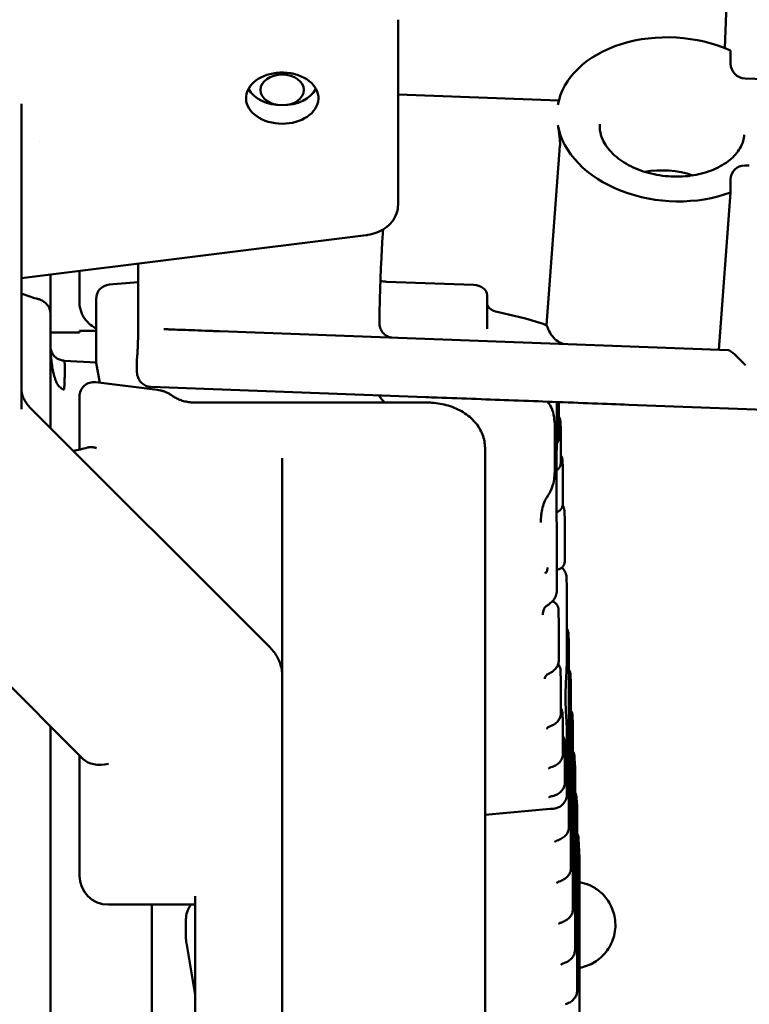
# Model space of a CAD drawing. Header units: millimetres. Extents: x 0 to 14369, y -869 to 2970.
# Tile 408 of 656: x 1727 to 1752, y 2585 to 2619. Entities that reach past the tile are written whole.
import ezdxf

# ---------------------------------------------------------------- set-up
doc = ezdxf.new("R2010")
doc.units = ezdxf.units.MM
doc.header["$LTSCALE"] = 10
doc.layers.add('Sichtbar (ISO)', color=7, linetype='Continuous', lineweight=50)

msp = doc.modelspace()

# ---------------------------------------------------------------- linework, layer by layer
at = {"layer": 'Sichtbar (ISO)'}
for p, q in [((1751.563, 2617.777), (1751.68, 2620.939)), ((1740.284, 2618.757), (1740.284, 2615.929)), ((1751.762, 2617.694), (1751.762, 2617.244)), ((1752.261, 2616.726), (1753.26, 2616.689)), ((1745.833, 2615.964), (1740.284, 2616.17)), ((1740.284, 2615.929), (1740.284, 2612.373)), ((1727.284, 2609.984), (1727.284, 2615.858)), ((1727.895, 2614.557), (1727.895, 2614.557)), ((1745.412, 2608.217), (1745.871, 2614.402)), ((1752.407, 2613.723), (1752.252, 2613.726)), ((1751.762, 2612.795), (1751.762, 2613.244)), ((1751.359, 2607.364), (1751.762, 2612.795)), ((1739.185, 2611.32), (1727.284, 2609.836)), ((1731.31, 2610.338), (1731.31, 2607.967)), ((1727.284, 2609.984), (1727.284, 2609.631)), ((1728.284, 2609.373), (1728.284, 2609.961)), ((1729.284, 2609.014), (1729.284, 2610.086)), ((1727.284, 2605.313), (1727.284, 2609.631)), ((1731.31, 2609.702), (1730.316, 2609.615)), ((1739.888, 2609.713), (1742.884, 2609.602)), ((1743.358, 2609.249), (1743.358, 2608.15)), ((1729.284, 2609.01), (1729.284, 2609.014)), ((1729.86, 2609.117), (1729.86, 2606.996)), ((1728.284, 2608.602), (1728.284, 2608.752)), ((1728.284, 2604.665), (1728.284, 2608.602)), ((1729.284, 2607.964), (1728.284, 2607.964)), ((1729.86, 2608.014), (1729.284, 2608.014)), ((1729.284, 2608.014), (1729.284, 2607.964)), ((1732.272, 2608.073), (1732.195, 2608.075)), ((1751.692, 2607.352), (1734.114, 2608.006)), ((1731.28, 2607.142), (1731.269, 2607)), ((1728.759, 2606.989), (1729.864, 2606.931)), ((1728.918, 2606.981), (1728.918, 2606.981)), ((1729.985, 2606.228), (1729.867, 2606.91)), ((1731.268, 2606.729), (1731.268, 2606.971)), ((1729.846, 2606.245), (1731.975, 2605.98)), ((1731.757, 2606.083), (1741.244, 2605.731)), ((1729.284, 2604.688), (1729.284, 2605.749)), ((1733.284, 2605.543), (1741.284, 2605.543)), ((1745.763, 2605.562), (1745.763, 2604.093)), ((1745.832, 2604.337), (1745.832, 2605.56)), ((1772.537, 2604.568), (1748.237, 2605.469)), ((1727.597, 2605.353), (1735.863, 2597.087)), ((1729.418, 2593.234), (1718.163, 2604.49)), ((1729.284, 2604.688), (1729.284, 2603.92)), ((1745.693, 2604.605), (1745.693, 2603.323)), ((1745.902, 2604.65), (1745.902, 2604.65)), ((1745.902, 2603.482), (1745.902, 2604.627)), ((1743.284, 2603.982), (1743.284, 2603.275)), ((1736.284, 2602.961), (1736.284, 2603.628)), ((1745.749, 2602.267), (1745.749, 2603.4)), ((1743.284, 2603.275), (1743.284, 2602.655)), ((1745.972, 2603.224), (1745.972, 2603.224)), ((1745.972, 2602.07), (1745.972, 2603.207)), ((1736.284, 2602.961), (1736.284, 2601.9)), ((1743.284, 2602.655), (1743.284, 2600.412)), ((1736.284, 2597.043), (1736.284, 2601.9)), ((1746.042, 2600.101), (1746.042, 2601.363)), ((1745.763, 2599.05), (1745.763, 2601.009)), ((1743.284, 2588.516), (1743.284, 2600.412)), ((1745.29, 2599.615), (1745.29, 2599.615)), ((1746.097, 2599.501), (1746.097, 2599.501)), ((1746.112, 2598.939), (1746.112, 2596.845)), ((1745.832, 2596.651), (1745.832, 2597.938)), ((1746.167, 2597.555), (1746.181, 2597.272)), ((1746.181, 2597.272), (1746.181, 2597.272)), ((1746.181, 2597.253), (1746.181, 2590.889)), ((1736.284, 2596.121), (1736.284, 2597.043)), ((1736.284, 2596.121), (1736.284, 2595.414)), ((1745.902, 2594.822), (1745.902, 2595.966)), ((1746.237, 2596.142), (1746.251, 2595.859)), ((1746.251, 2595.859), (1746.251, 2595.859)), ((1746.251, 2595.839), (1746.251, 2589.475)), ((1736.284, 2580.565), (1736.284, 2595.414)), ((1745.971, 2594.586), (1745.971, 2594.586)), ((1745.972, 2593.415), (1745.972, 2594.552)), ((1746.307, 2594.728), (1746.32, 2594.446)), ((1728.284, 2562.771), (1728.284, 2594.368)), ((1746.32, 2594.446), (1746.32, 2594.446)), ((1746.321, 2594.426), (1746.321, 2588.062)), ((1746.112, 2594.123), (1746.112, 2592.03)), ((1746.042, 2592.432), (1746.042, 2593.694)), ((1729.284, 2593.368), (1729.284, 2589.215)), ((1746.376, 2593.315), (1746.39, 2593.032)), ((1746.39, 2593.032), (1746.39, 2593.032)), ((1746.391, 2593.013), (1746.391, 2586.649)), ((1746.446, 2591.902), (1746.46, 2591.619)), ((1745.533, 2591.516), (1743.284, 2591.32)), ((1746.46, 2591.619), (1746.46, 2591.619)), ((1746.461, 2591.599), (1746.461, 2585.235)), ((1746.516, 2590.488), (1746.549, 2589.828)), ((1746.549, 2589.803), (1746.549, 2583.439)), ((1733.284, 2588.508), (1733.284, 2580.211)), ((1743.284, 2588.516), (1743.284, 2587.784)), ((1730.284, 2588.215), (1733.284, 2588.215)), ((1731.784, 2588.215), (1731.784, 2562.588)), ((1732.963, 2587.021), (1732.963, 2587.728)), ((1743.284, 2587.784), (1743.284, 2583.063)), ((1732.975, 2586.892), (1733.284, 2585.108))]:
    msp.add_line(p, q, dxfattribs=at)
for centre, radius, start, end in [((1730.36, 2609.117), 0.5, 94.9621, 180), ((1727.784, 2608.519), 0.5, 66.1715, 66.2337), ((1727.784, 2608.519), 0.5, 359.798, 0), ((1730.36, 2606.996), 0.5, 180, 189.8508), ((1729.784, 2605.749), 0.5, 82.8929, 180), ((1746.049, 2589.803), 0.5, 0, 2.8273), ((1730.284, 2589.215), 1, 180, 270)]:
    msp.add_arc(centre, radius, start, end, dxfattribs=at)
for centre, major_axis, ratio, start_param, end_param in [((1749.764, 2615.318), (-3.989, 0.296), 0.706137, 4.241101, 6.210168), ((1736.284, 2616.05), (1.25, 0), 0.707107, 1.337114, 7.499167), ((1752.261, 2617.226), (-0.35, 0.37), 0.963607, 0.794653, 2.365449), ((1736.284, 2616.048), (1.25, 0.001), 0.708656, 1.215314, 1.336447), ((1736.284, 2616.687), (-1.25, 0), 0.707107, 0.368268, 2.773325), ((1749.764, 2615.318), (-3.989, 0.296), 0.706137, 0.177638, 2.146706), ((1728.284, 2614.858), (-1, 0), 0.707107, 6.283172, 6.283185), ((1749.503, 2611.788), (-2.493, 0.185), 0.706137, 4.371478, 5.0533), ((1752.261, 2613.226), (0.35, -0.37), 0.963607, 2.383971, 3.936246), ((1739.914, 2610.066), (0.5, 0), 0.707107, 4.212628, 4.660007), ((1742.858, 2609.249), (0.5, 0), 0.707107, 0, 1.518414), ((1730.284, 2609.014), (-1, 0), 0.999998, 0.003616, 0.085307), ((1730.284, 2609.014), (-1, 0), 0.999998, 0.165363, 0.255161), ((1743.842, 2609.013), (-0.5, 0), 0.707107, 0.254495, 1.294237), ((1730.284, 2609.014), (-1, 0), 0.999998, 0.337069, 0.413851), ((1730.284, 2609.014), (-1, 0), 0.999998, 0.481935, 0.557615), ((1741.852, 2603.174), (-9.057, 1.033), 0.62801, 4.39984, 4.578312), ((1730.284, 2609.014), (-1, 0), 0.999998, 0.622767, 0.694447), ((1752.161, 2606.834), (-0.478, 0.515), 0.113444, 4.600114, 6.170207), ((1745.602, 2604.627), (0.3, 0), 0.707107, 0, 0.000038), ((1745.178, 2602.454), (0.238, -0.182), 0.324378, 0.000106, 0.00019), ((1745.463, 2599.05), (0.3, 0), 0.707107, 6.283105, 6.283185), ((1745.532, 2596.651), (0.3, 0), 0.707107, 6.283131, 6.283185), ((1745.509, 2595.962), (-0.393, -0.019), 0.612855, 3.136945, 3.136988), ((1745.602, 2595.966), (0.3, 0), 0.707107, 0, 0.000034), ((1730.284, 2593.783), (-0.966, -0.4), 0.646898, 0.261808, 1.30902), ((1745.683, 2590.713), (0.096, -0.284), 0.305288, 0.000005, 0.000041), ((1745.753, 2589.3), (0.096, -0.284), 0.305288, 6.283184, 6.283221), ((1745.823, 2587.886), (0.096, -0.284), 0.305288, 0.000001, 0.000037), ((1745.892, 2586.473), (0.096, -0.284), 0.305288, 0, 0.000036), ((1745.962, 2585.06), (0.096, -0.284), 0.305288, 0.000001, 0.000037)]:
    msp.add_ellipse(centre, major_axis=major_axis, ratio=ratio, start_param=start_param, end_param=end_param, dxfattribs=at)
msp.add_ellipse((1736.284, 2616.333), major_axis=(0.75, 0), ratio=0.707107, dxfattribs=at)
for points, knots in [([(1745.801, 2615.112), (1745.809, 2615.067), (1745.819, 2615.01), (1745.838, 2614.885), (1745.847, 2614.818), (1745.862, 2614.692), (1745.868, 2614.625), (1745.874, 2614.502), (1745.874, 2614.446), (1745.871, 2614.402)], [-0.07598849, -0.07598849, -0.07598849, -0.07598849, -0.05685615, -0.05685615, -0.03772381, -0.03772381, -0.01886191, -0.01886191, 0, 0, 0, 0]), ([(1747.245, 2615.15), (1747.231, 2614.959), (1747.271, 2614.761), (1747.46, 2614.394), (1747.588, 2614.228), (1747.915, 2613.935), (1748.105, 2613.807), (1748.534, 2613.592), (1748.772, 2613.505), (1749.275, 2613.383), (1749.54, 2613.349), (1750.066, 2613.336), (1750.329, 2613.357), (1750.822, 2613.454), (1751.053, 2613.528), (1751.461, 2613.717), (1751.638, 2613.832), (1751.928, 2614.087), (1752.038, 2614.228), (1752.182, 2614.506), (1752.221, 2614.642), (1752.231, 2614.78)], [3.089282, 3.089282, 3.089282, 3.089282, 3.497808, 3.497808, 3.830441, 3.830441, 4.132719, 4.132719, 4.430919, 4.430919, 4.729885, 4.729885, 5.029203, 5.029203, 5.327699, 5.327699, 5.626553, 5.626553, 5.936099, 5.936099, 6.230875, 6.230875, 6.230875, 6.230875]), ([(1740.284, 2612.373), (1740.284, 2612.268), (1740.265, 2612.164), (1740.194, 2611.964), (1740.14, 2611.87), (1740.006, 2611.7), (1739.924, 2611.625), (1739.747, 2611.501), (1739.651, 2611.451), (1739.451, 2611.373), (1739.347, 2611.345), (1739.223, 2611.325), (1739.204, 2611.323), (1739.185, 2611.32)], [4.712389, 4.712389, 4.712389, 4.712389, 4.960005, 4.960005, 5.221796, 5.221796, 5.501048, 5.501048, 5.780301, 5.780301, 6.059554, 6.059554, 6.108652, 6.108652, 6.108652, 6.108652]), ([(1739.639, 2608.283), (1739.641, 2608.471), (1739.644, 2608.68), (1739.654, 2609.125), (1739.661, 2609.36), (1739.677, 2609.835), (1739.687, 2610.076), (1739.708, 2610.543), (1739.719, 2610.768), (1739.742, 2611.175), (1739.754, 2611.357), (1739.766, 2611.517)], [0.912915, 0.912915, 0.912915, 0.912915, 1.201571, 1.201571, 1.490227, 1.490227, 1.778883, 1.778883, 2.067539, 2.067539, 2.340502, 2.340502, 2.340502, 2.340502]), ([(1727.807, 2609.133), (1727.847, 2609.123), (1727.885, 2609.111), (1727.947, 2609.086), (1727.971, 2609.075), (1728.035, 2609.041), (1728.076, 2609.012), (1728.14, 2608.954), (1728.167, 2608.925), (1728.224, 2608.847), (1728.251, 2608.794), (1728.279, 2608.694), (1728.284, 2608.648), (1728.284, 2608.602)], [0, 0, 0, 0, 0.01474247, 0.01474247, 0.02388453, 0.02388453, 0.03847006, 0.03847006, 0.05014968, 0.05014968, 0.06745239, 0.06745239, 0.08127862, 0.08127862, 0.08127862, 0.08127862]), ([(1728.284, 2608.752), (1728.284, 2608.891), (1728.284, 2609.09), (1728.284, 2609.346), (1728.284, 2609.355), (1728.284, 2609.364), (1728.284, 2609.374)], [0, 0, 0, 0, 0.2651275, 0.2651275, 0.2651275, 0.2744949, 0.2744949, 0.2744949, 0.2744949]), ([(1729.86, 2608.109), (1729.833, 2608.121), (1729.808, 2608.134), (1729.699, 2608.197), (1729.623, 2608.258), (1729.544, 2608.342), (1729.53, 2608.358), (1729.516, 2608.374)], [0.02080381, 0.02080381, 0.02080381, 0.02080381, 0.02966247, 0.02966247, 0.05965219, 0.05965219, 0.06643037, 0.06643037, 0.06643037, 0.06643037]), ([(1739.639, 2608.283), (1739.639, 2608.23), (1739.647, 2608.175), (1739.68, 2608.073), (1739.705, 2608.025), (1739.768, 2607.94), (1739.807, 2607.902), (1739.894, 2607.84), (1739.943, 2607.816), (1740.018, 2607.794), (1740.042, 2607.788), (1740.066, 2607.785)], [0, 0, 0, 0, 0.01614734, 0.01614734, 0.03207144, 0.03207144, 0.04800345, 0.04800345, 0.06393426, 0.06393426, 0.07139839, 0.07139839, 0.07139839, 0.07139839]), ([(1743.358, 2608.15), (1743.358, 2608.14), (1743.358, 2608.131), (1743.359, 2608.115), (1743.36, 2608.108), (1743.361, 2608.095), (1743.362, 2608.089), (1743.363, 2608.085)], [0, 0, 0, 0, 0.00365001, 0.00365001, 0.00696005, 0.00696005, 0.01112489, 0.01112489, 0.01112489, 0.01112489]), ([(1745.254, 2608.269), (1745.28, 2608.26), (1745.307, 2608.252), (1745.333, 2608.243), (1745.36, 2608.234), (1745.386, 2608.226), (1745.412, 2608.217)], [0, 0, 0, 0, 0.5, 0.5, 0.5, 1, 1, 1, 1]), ([(1745.412, 2608.217), (1745.445, 2608.117), (1745.487, 2608.025), (1745.583, 2607.862), (1745.638, 2607.792), (1745.759, 2607.676), (1745.825, 2607.632), (1745.93, 2607.584), (1745.968, 2607.572), (1746.006, 2607.564)], [-0.1649768, -0.1649768, -0.1649768, -0.1649768, -0.1240701, -0.1240701, -0.0824894, -0.0824894, -0.0407684, -0.0407684, -0.01785, -0.01785, -0.01785, -0.01785]), ([(1731.28, 2607.142), (1731.283, 2607.182), (1731.286, 2607.23), (1731.292, 2607.333), (1731.294, 2607.39), (1731.3, 2607.508), (1731.302, 2607.571), (1731.306, 2607.692), (1731.308, 2607.752), (1731.31, 2607.867), (1731.31, 2607.922), (1731.31, 2607.967)], [0, 0, 0, 0, 0.01756184, 0.01756184, 0.03531507, 0.03531507, 0.05360708, 0.05360708, 0.07202102, 0.07202102, 0.09188959, 0.09188959, 0.09188959, 0.09188959]), ([(1732.272, 2608.073), (1732.277, 2608.073), (1732.279, 2608.073), (1732.288, 2608.073), (1732.295, 2608.073), (1732.334, 2608.071), (1732.387, 2608.069), (1732.537, 2608.064), (1732.639, 2608.06), (1732.876, 2608.052), (1733.012, 2608.047), (1733.302, 2608.036), (1733.459, 2608.03), (1733.782, 2608.018), (1733.952, 2608.012), (1734.114, 2608.006)], [0, 0, 0, 0, 0.0076331, 0.0076331, 0.0227907, 0.0227907, 0.0687502, 0.0687502, 0.1175772, 0.1175772, 0.1654476, 0.1654476, 0.2132816, 0.2132816, 0.2629835, 0.2629835, 0.2629835, 0.2629835]), ([(1728.758, 2605.99), (1728.741, 2605.996), (1728.724, 2606.003), (1728.708, 2606.01), (1728.693, 2606.018), (1728.678, 2606.025), (1728.663, 2606.034), (1728.638, 2606.049), (1728.613, 2606.068), (1728.592, 2606.088), (1728.572, 2606.108), (1728.555, 2606.13), (1728.539, 2606.153), (1728.522, 2606.178), (1728.508, 2606.204), (1728.495, 2606.23), (1728.468, 2606.287), (1728.447, 2606.347), (1728.43, 2606.408), (1728.411, 2606.474), (1728.395, 2606.541), (1728.381, 2606.608), (1728.365, 2606.679), (1728.352, 2606.751), (1728.34, 2606.823), (1728.328, 2606.897), (1728.318, 2606.972), (1728.31, 2607.047), (1728.301, 2607.121), (1728.295, 2607.196), (1728.291, 2607.271), (1728.289, 2607.307), (1728.287, 2607.344), (1728.286, 2607.381), (1728.285, 2607.417), (1728.284, 2607.452), (1728.284, 2607.488)], [0, 0, 0, 0, 0.0315354, 0.0315354, 0.0315354, 0.0611835, 0.0611835, 0.0611835, 0.1147613, 0.1147613, 0.1147613, 0.1660592, 0.1660592, 0.1660592, 0.2196377, 0.2196377, 0.2196377, 0.3337576, 0.3337576, 0.3337576, 0.4580213, 0.4580213, 0.4580213, 0.5915382, 0.5915382, 0.5915382, 0.729541, 0.729541, 0.729541, 0.8670366, 0.8670366, 0.8670366, 0.9342798, 0.9342798, 0.9342798, 1, 1, 1, 1]), ([(1728.758, 2606.989), (1728.741, 2606.99), (1728.724, 2606.992), (1728.708, 2606.994), (1728.693, 2606.997), (1728.678, 2607), (1728.663, 2607.003), (1728.637, 2607.009), (1728.613, 2607.017), (1728.592, 2607.026), (1728.571, 2607.034), (1728.554, 2607.043), (1728.538, 2607.052), (1728.521, 2607.061), (1728.507, 2607.07), (1728.494, 2607.079), (1728.466, 2607.097), (1728.446, 2607.115), (1728.428, 2607.134), (1728.41, 2607.154), (1728.395, 2607.174), (1728.381, 2607.195), (1728.366, 2607.218), (1728.353, 2607.242), (1728.341, 2607.266), (1728.329, 2607.291), (1728.319, 2607.316), (1728.311, 2607.341), (1728.302, 2607.366), (1728.296, 2607.391), (1728.291, 2607.416), (1728.289, 2607.428), (1728.287, 2607.441), (1728.286, 2607.453), (1728.285, 2607.465), (1728.284, 2607.476), (1728.284, 2607.488)], [0, 0, 0, 0, 0.031532, 0.031532, 0.031532, 0.061176, 0.061176, 0.061176, 0.114739, 0.114739, 0.114739, 0.166024, 0.166024, 0.166024, 0.219594, 0.219594, 0.219594, 0.33371, 0.33371, 0.33371, 0.457981, 0.457981, 0.457981, 0.591515, 0.591515, 0.591515, 0.729537, 0.729537, 0.729537, 0.867043, 0.867043, 0.867043, 0.934285, 0.934285, 0.934285, 1, 1, 1, 1]), ([(1728.758, 2605.99), (1728.761, 2606.023), (1728.762, 2606.055), (1728.763, 2606.087), (1728.764, 2606.098), (1728.764, 2606.11), (1728.765, 2606.121), (1728.765, 2606.142), (1728.766, 2606.162), (1728.767, 2606.182), (1728.768, 2606.205), (1728.769, 2606.227), (1728.77, 2606.249), (1728.771, 2606.292), (1728.772, 2606.333), (1728.773, 2606.373), (1728.774, 2606.414), (1728.776, 2606.453), (1728.777, 2606.49), (1728.777, 2606.508), (1728.777, 2606.525), (1728.777, 2606.541), (1728.776, 2606.561), (1728.776, 2606.581), (1728.776, 2606.6), (1728.775, 2606.634), (1728.776, 2606.667), (1728.776, 2606.698), (1728.776, 2606.729), (1728.775, 2606.758), (1728.776, 2606.785), (1728.776, 2606.798), (1728.776, 2606.81), (1728.776, 2606.822), (1728.777, 2606.834), (1728.777, 2606.846), (1728.777, 2606.857), (1728.776, 2606.878), (1728.774, 2606.897), (1728.773, 2606.914), (1728.772, 2606.93), (1728.771, 2606.944), (1728.77, 2606.955), (1728.769, 2606.961), (1728.768, 2606.966), (1728.767, 2606.97), (1728.766, 2606.974), (1728.765, 2606.978), (1728.764, 2606.98), (1728.764, 2606.982), (1728.764, 2606.983), (1728.763, 2606.984), (1728.762, 2606.987), (1728.761, 2606.989), (1728.758, 2606.989)], [0, 0, 0, 0, 0.0616177, 0.0616177, 0.0616177, 0.0833333, 0.0833333, 0.0833333, 0.1227704, 0.1227704, 0.1227704, 0.1666667, 0.1666667, 0.1666667, 0.25, 0.25, 0.25, 0.3333333, 0.3333333, 0.3333333, 0.3710413, 0.3710413, 0.3710413, 0.4166667, 0.4166667, 0.4166667, 0.5, 0.5, 0.5, 0.5833333, 0.5833333, 0.5833333, 0.6237452, 0.6237452, 0.6237452, 0.6666667, 0.6666667, 0.6666667, 0.75, 0.75, 0.75, 0.8333333, 0.8333333, 0.8333333, 0.8752884, 0.8752884, 0.8752884, 0.9166667, 0.9166667, 0.9166667, 0.9374169, 0.9374169, 0.9374169, 1, 1, 1, 1]), ([(1731.269, 2607), (1731.269, 2606.998), (1731.269, 2606.997), (1731.269, 2606.993), (1731.269, 2606.991), (1731.268, 2606.987), (1731.268, 2606.985), (1731.268, 2606.981), (1731.268, 2606.979), (1731.268, 2606.975), (1731.268, 2606.973), (1731.268, 2606.971)], [3.14159265, 3.14159265, 3.14159265, 3.14159265, 3.15206912, 3.15206912, 3.16254558, 3.16254558, 3.17302205, 3.17302205, 3.18349851, 3.18349851, 3.19397498, 3.19397498, 3.19397498, 3.19397498]), ([(1731.757, 2606.083), (1731.722, 2606.084), (1731.686, 2606.089), (1731.6, 2606.111), (1731.549, 2606.133), (1731.46, 2606.191), (1731.419, 2606.228), (1731.353, 2606.31), (1731.326, 2606.358), (1731.299, 2606.427), (1731.292, 2606.449), (1731.284, 2606.483), (1731.282, 2606.496), (1731.277, 2606.526), (1731.275, 2606.541), (1731.272, 2606.572), (1731.271, 2606.587), (1731.269, 2606.64), (1731.268, 2606.68), (1731.268, 2606.729)], [0, 0, 0, 0, 0.0106516, 0.0106516, 0.0267843, 0.0267843, 0.0427538, 0.0427538, 0.0586817, 0.0586817, 0.0657214, 0.0657214, 0.0703393, 0.0703393, 0.0769956, 0.0769956, 0.0852131, 0.0852131, 0.1048122, 0.1048122, 0.1048122, 0.1048122]), ([(1727.597, 2605.353), (1727.553, 2605.397), (1727.514, 2605.442), (1727.446, 2605.532), (1727.416, 2605.577), (1727.367, 2605.667), (1727.347, 2605.712), (1727.315, 2605.801), (1727.303, 2605.845), (1727.288, 2605.933), (1727.284, 2605.977), (1727.284, 2606.02)], [0.9553166, 0.9553166, 0.9553166, 0.9553166, 1.0784126, 1.0784126, 1.2015085, 1.2015085, 1.3246044, 1.3246044, 1.4477004, 1.4477004, 1.5707963, 1.5707963, 1.5707963, 1.5707963]), ([(1732.492, 2605.777), (1732.46, 2605.8), (1732.428, 2605.821), (1732.362, 2605.86), (1732.329, 2605.877), (1732.26, 2605.907), (1732.225, 2605.921), (1732.155, 2605.944), (1732.119, 2605.953), (1732.047, 2605.969), (1732.011, 2605.975), (1731.975, 2605.98)], [2.3245225, 2.3245225, 2.3245225, 2.3245225, 2.45303, 2.45303, 2.5815374, 2.5815374, 2.7100449, 2.7100449, 2.8385523, 2.8385523, 2.9670597, 2.9670597, 2.9670597, 2.9670597]), ([(1733.284, 2605.543), (1733.222, 2605.543), (1733.159, 2605.546), (1733.037, 2605.561), (1732.977, 2605.571), (1732.862, 2605.599), (1732.806, 2605.616), (1732.703, 2605.655), (1732.654, 2605.677), (1732.566, 2605.725), (1732.526, 2605.75), (1732.492, 2605.777)], [0, 0, 0, 0, 0.163414, 0.163414, 0.326828, 0.326828, 0.4902421, 0.4902421, 0.6536561, 0.6536561, 0.8170701, 0.8170701, 0.8170701, 0.8170701]), ([(1739.61, 2605.792), (1739.611, 2605.79), (1739.613, 2605.788), (1739.658, 2605.72), (1739.707, 2605.66), (1739.783, 2605.585), (1739.807, 2605.563), (1739.831, 2605.543)], [0.07012476, 0.07012476, 0.07012476, 0.07012476, 0.07109581, 0.07109581, 0.10452755, 0.10452755, 0.12057906, 0.12057906, 0.12057906, 0.12057906]), ([(1748.236, 2605.469), (1747.873, 2605.483), (1747.46, 2605.498), (1746.576, 2605.532), (1746.111, 2605.549), (1745.186, 2605.584), (1744.736, 2605.601), (1743.448, 2605.649), (1742.542, 2605.683), (1741.502, 2605.721), (1741.373, 2605.726), (1741.244, 2605.731)], [0, 0, 0, 0, 0.2118875, 0.2118875, 0.4039724, 0.4039724, 0.5635586, 0.5635586, 0.8382052, 0.8382052, 0.8769539, 0.8769539, 0.8769539, 0.8769539]), ([(1743.284, 2603.982), (1743.284, 2604.137), (1743.255, 2604.293), (1743.141, 2604.59), (1743.055, 2604.73), (1742.831, 2604.993), (1742.688, 2605.111), (1742.372, 2605.306), (1742.197, 2605.382), (1741.831, 2605.492), (1741.64, 2605.526), (1741.392, 2605.541), (1741.338, 2605.543), (1741.284, 2605.543)], [1.570796, 1.570796, 1.570796, 1.570796, 1.834675, 1.834675, 2.113186, 2.113186, 2.425992, 2.425992, 2.740151, 2.740151, 3.05431, 3.05431, 3.141593, 3.141593, 3.141593, 3.141593]), ([(1745.432, 2605.575), (1745.441, 2605.566), (1745.45, 2605.557), (1745.494, 2605.507), (1745.524, 2605.463), (1745.586, 2605.351), (1745.612, 2605.279), (1745.662, 2605.098), (1745.676, 2604.987), (1745.691, 2604.787), (1745.693, 2604.695), (1745.693, 2604.605)], [0.0147136, 0.0147136, 0.0147136, 0.0147136, 0.0190514, 0.0190514, 0.0374611, 0.0374611, 0.0651573, 0.0651573, 0.1084438, 0.1084438, 0.145811, 0.145811, 0.145811, 0.145811]), ([(1745.832, 2605.068), (1745.85, 2605.037), (1745.864, 2605.005), (1745.881, 2604.944), (1745.886, 2604.915), (1745.887, 2604.887)], [0.04812919, 0.04812919, 0.04812919, 0.04812919, 0.05891893, 0.05891893, 0.06775207, 0.06775207, 0.06775207, 0.06775207]), ([(1745.832, 2604.337), (1745.832, 2604.296), (1745.825, 2604.255), (1745.801, 2604.183), (1745.785, 2604.151), (1745.765, 2604.122)], [0.00000922, 0.00000922, 0.00000922, 0.00000922, 0.01244742, 0.01244742, 0.02319126, 0.02319126, 0.02319126, 0.02319126]), ([(1729.871, 2603.975), (1729.861, 2603.978), (1729.851, 2603.982), (1729.803, 2603.995), (1729.766, 2604.002), (1729.689, 2604.008), (1729.649, 2604.006), (1729.594, 2603.997), (1729.578, 2603.994), (1729.561, 2603.989)], [-0.09038949, -0.09038949, -0.09038949, -0.09038949, -0.08702039, -0.08702039, -0.07502955, -0.07502955, -0.06210996, -0.06210996, -0.05640561, -0.05640561, -0.05640561, -0.05640561]), ([(1745.902, 2603.728), (1745.924, 2603.69), (1745.941, 2603.648), (1745.954, 2603.584), (1745.957, 2603.563), (1745.958, 2603.541)], [0.04523875, 0.04523875, 0.04523875, 0.04523875, 0.05880966, 0.05880966, 0.06544463, 0.06544463, 0.06544463, 0.06544463]), ([(1745.748, 2603.416), (1745.748, 2603.415), (1745.748, 2603.413), (1745.749, 2603.409), (1745.749, 2603.405), (1745.749, 2603.4)], [-0.109909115, -0.109909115, -0.109909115, -0.109909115, -0.107865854, -0.107865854, -0.103196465, -0.103196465, -0.103196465, -0.103196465]), ([(1745.893, 2603.401), (1745.884, 2603.366), (1745.87, 2603.331), (1745.832, 2603.269), (1745.807, 2603.241), (1745.77, 2603.21), (1745.759, 2603.202), (1745.749, 2603.195)], [0, 0, 0, 0, 0.01101295, 0.01101295, 0.02198985, 0.02198985, 0.02586777, 0.02586777, 0.02586777, 0.02586777]), ([(1745.693, 2603.323), (1745.693, 2603.165), (1745.688, 2603.003), (1745.642, 2602.745), (1745.618, 2602.654), (1745.543, 2602.465), (1745.489, 2602.366), (1745.416, 2602.272)], [0, 0, 0, 0, 0.0654172, 0.0654172, 0.099999, 0.099999, 0.1369541, 0.1369541, 0.1369541, 0.1369541]), ([(1745.416, 2602.272), (1745.407, 2602.26), (1745.398, 2602.246), (1745.376, 2602.208), (1745.364, 2602.183), (1745.319, 2602.082), (1745.294, 2602.002), (1745.232, 2601.754), (1745.21, 2601.578), (1745.21, 2601.401)], [0, 0, 0, 0, 0.0056583, 0.0056583, 0.0152376, 0.0152376, 0.0429881, 0.0429881, 0.1000523, 0.1000523, 0.1000523, 0.1000523]), ([(1745.749, 2602.267), (1745.749, 2602.267), (1745.749, 2602.266), (1745.748, 2602.266), (1745.748, 2602.266), (1745.748, 2602.266)], [-0.001065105, -0.001065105, -0.001065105, -0.001065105, 0, 0, 0.000337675, 0.000337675, 0.000337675, 0.000337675]), ([(1745.972, 2602.056), (1745.972, 2602.02), (1745.965, 2601.984), (1745.941, 2601.917), (1745.924, 2601.886), (1745.881, 2601.833), (1745.855, 2601.81), (1745.804, 2601.777), (1745.779, 2601.765), (1745.753, 2601.756)], [0, 0, 0, 0, 0.01089721, 0.01089721, 0.02132492, 0.02132492, 0.03147459, 0.03147459, 0.03973436, 0.03973436, 0.03973436, 0.03973436]), ([(1745.965, 2601.991), (1745.97, 2601.981), (1745.976, 2601.972), (1745.991, 2601.942), (1746, 2601.921), (1746.019, 2601.863), (1746.026, 2601.823), (1746.028, 2601.784)], [0.04154124, 0.04154124, 0.04154124, 0.04154124, 0.0450071, 0.0450071, 0.05189857, 0.05189857, 0.06417427, 0.06417427, 0.06417427, 0.06417427]), ([(1746.041, 2600.054), (1746.038, 2600.021), (1746.031, 2599.988), (1746.006, 2599.928), (1745.988, 2599.9), (1745.946, 2599.851), (1745.92, 2599.83), (1745.865, 2599.798), (1745.834, 2599.786), (1745.79, 2599.776), (1745.776, 2599.774), (1745.763, 2599.773)], [0, 0, 0, 0, 0.00982855, 0.00982855, 0.01952435, 0.01952435, 0.02918454, 0.02918454, 0.03884498, 0.03884498, 0.04293496, 0.04293496, 0.04293496, 0.04293496]), ([(1746.042, 2600.101), (1746.042, 2600.087), (1746.042, 2600.077), (1746.041, 2600.061), (1746.041, 2600.057), (1746.041, 2600.054)], [0, 0, 0, 0, 0.00525578, 0.00525578, 0.006600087, 0.006600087, 0.006600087, 0.006600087]), ([(1745.352, 2599.686), (1745.356, 2599.681), (1745.36, 2599.676), (1745.364, 2599.673), (1745.367, 2599.671), (1745.37, 2599.669), (1745.373, 2599.668)], [0.000015, 0.000015, 0.000015, 0.000015, 0.1, 0.1, 0.1, 0.1778136, 0.1778136, 0.1778136, 0.1778136]), ([(1745.373, 2599.668), (1745.373, 2599.668), (1745.374, 2599.667), (1745.375, 2599.667), (1745.379, 2599.666), (1745.382, 2599.666), (1745.386, 2599.667), (1745.39, 2599.668), (1745.393, 2599.67), (1745.397, 2599.674), (1745.401, 2599.677), (1745.404, 2599.682), (1745.408, 2599.688), (1745.411, 2599.694), (1745.414, 2599.7), (1745.417, 2599.708), (1745.42, 2599.716), (1745.423, 2599.725), (1745.426, 2599.735), (1745.428, 2599.745), (1745.43, 2599.756), (1745.432, 2599.768), (1745.434, 2599.78), (1745.435, 2599.793), (1745.436, 2599.807), (1745.438, 2599.821), (1745.438, 2599.836), (1745.438, 2599.851)], [0.1778136, 0.1778136, 0.1778136, 0.1778136, 0.2, 0.2, 0.2, 0.3, 0.3, 0.3, 0.4, 0.4, 0.4, 0.5, 0.5, 0.5, 0.6, 0.6, 0.6, 0.7, 0.7, 0.7, 0.8, 0.8, 0.8, 0.9, 0.9, 0.9, 1, 1, 1, 1]), ([(1745.939, 2599.848), (1745.955, 2599.832), (1745.97, 2599.816), (1746.025, 2599.749), (1746.058, 2599.69), (1746.089, 2599.587), (1746.096, 2599.544), (1746.097, 2599.501)], [0.02357066, 0.02357066, 0.02357066, 0.02357066, 0.03045424, 0.03045424, 0.05110376, 0.05110376, 0.06478818, 0.06478818, 0.06478818, 0.06478818]), ([(1745.763, 2599.05), (1745.763, 2598.992), (1745.752, 2598.932), (1745.712, 2598.823), (1745.683, 2598.772), (1745.609, 2598.679), (1745.562, 2598.636), (1745.479, 2598.573), (1745.444, 2598.55), (1745.41, 2598.528)], [0, 0, 0, 0, 0.01887423, 0.01887423, 0.03719732, 0.03719732, 0.05662974, 0.05662974, 0.06894352, 0.06894352, 0.06894352, 0.06894352]), ([(1745.606, 2598.681), (1745.612, 2598.679), (1745.618, 2598.677), (1745.654, 2598.663), (1745.683, 2598.647), (1745.732, 2598.607), (1745.754, 2598.583), (1745.789, 2598.529), (1745.802, 2598.499), (1745.815, 2598.447), (1745.819, 2598.424), (1745.819, 2598.402)], [0.0077769, 0.0077769, 0.0077769, 0.0077769, 0.00967735, 0.00967735, 0.0192461, 0.0192461, 0.02881654, 0.02881654, 0.03838407, 0.03838407, 0.0451046, 0.0451046, 0.0451046, 0.0451046]), ([(1745.41, 2598.528), (1745.399, 2598.522), (1745.389, 2598.514), (1745.369, 2598.493), (1745.358, 2598.48), (1745.334, 2598.444), (1745.321, 2598.419), (1745.297, 2598.357), (1745.288, 2598.318), (1745.281, 2598.26), (1745.28, 2598.24), (1745.28, 2598.22)], [0, 0, 0, 0, 0.00390375, 0.00390375, 0.00894355, 0.00894355, 0.01722383, 0.01722383, 0.02921502, 0.02921502, 0.03524948, 0.03524948, 0.03524948, 0.03524948]), ([(1746.112, 2597.74), (1746.132, 2597.705), (1746.147, 2597.667), (1746.162, 2597.604), (1746.166, 2597.58), (1746.167, 2597.555)], [0.04599836, 0.04599836, 0.04599836, 0.04599836, 0.05844919, 0.05844919, 0.06600772, 0.06600772, 0.06600772, 0.06600772]), ([(1736.284, 2596.121), (1736.284, 2596.194), (1736.278, 2596.266), (1736.253, 2596.409), (1736.234, 2596.479), (1736.186, 2596.615), (1736.156, 2596.681), (1736.087, 2596.807), (1736.048, 2596.868), (1735.961, 2596.982), (1735.914, 2597.036), (1735.863, 2597.087)], [1.5707963, 1.5707963, 1.5707963, 1.5707963, 1.6938923, 1.6938923, 1.8169882, 1.8169882, 1.9400842, 1.9400842, 2.0631801, 2.0631801, 2.186276, 2.186276, 2.186276, 2.186276]), ([(1746.061, 2595.367), (1746.061, 2595.48), (1746.064, 2595.595), (1746.073, 2595.846), (1746.08, 2595.982), (1746.099, 2596.364), (1746.113, 2596.618), (1746.111, 2596.89), (1746.111, 2596.892), (1746.111, 2596.895)], [0.0000016, 0.0000016, 0.0000016, 0.0000016, 0.0482097, 0.0482097, 0.1024107, 0.1024107, 0.1983018, 0.1983018, 0.1994542, 0.1994542, 0.1994542, 0.1994542]), ([(1745.832, 2596.651), (1745.832, 2596.603), (1745.824, 2596.556), (1745.793, 2596.466), (1745.77, 2596.424), (1745.711, 2596.346), (1745.674, 2596.31), (1745.586, 2596.242), (1745.532, 2596.211), (1745.469, 2596.18), (1745.462, 2596.176), (1745.454, 2596.173)], [0, 0, 0, 0, 0.01478629, 0.01478629, 0.02947651, 0.02947651, 0.04522372, 0.04522372, 0.06365026, 0.06365026, 0.06615974, 0.06615974, 0.06615974, 0.06615974]), ([(1745.81, 2596.516), (1745.82, 2596.505), (1745.829, 2596.494), (1745.855, 2596.454), (1745.868, 2596.423), (1745.883, 2596.369), (1745.887, 2596.344), (1745.888, 2596.321)], [0.02604748, 0.02604748, 0.02604748, 0.02604748, 0.03033949, 0.03033949, 0.04025881, 0.04025881, 0.04751266, 0.04751266, 0.04751266, 0.04751266]), ([(1746.181, 2596.327), (1746.202, 2596.292), (1746.217, 2596.254), (1746.232, 2596.191), (1746.236, 2596.166), (1746.237, 2596.142)], [0.04599836, 0.04599836, 0.04599836, 0.04599836, 0.05844919, 0.05844919, 0.06600772, 0.06600772, 0.06600772, 0.06600772]), ([(1745.454, 2596.173), (1745.438, 2596.165), (1745.424, 2596.156), (1745.398, 2596.133), (1745.387, 2596.12), (1745.366, 2596.087), (1745.358, 2596.067), (1745.351, 2596.034), (1745.35, 2596.022), (1745.35, 2596.01)], [0, 0, 0, 0, 0.00616717, 0.00616717, 0.01316558, 0.01316558, 0.02269441, 0.02269441, 0.02856249, 0.02856249, 0.02856249, 0.02856249]), ([(1746.111, 2594.088), (1746.111, 2594.09), (1746.111, 2594.092), (1746.113, 2594.275), (1746.1, 2594.466), (1746.08, 2594.786), (1746.073, 2594.906), (1746.064, 2595.14), (1746.061, 2595.251), (1746.061, 2595.367)], [-0.0010932, -0.0010932, -0.0010932, -0.0010932, 0, 0, 0.0948216, 0.0948216, 0.1491616, 0.1491616, 0.1973863, 0.1973863, 0.1973863, 0.1973863]), ([(1745.902, 2594.99), (1745.904, 2594.988), (1745.905, 2594.986), (1745.925, 2594.953), (1745.939, 2594.92), (1745.949, 2594.88), (1745.95, 2594.875), (1745.951, 2594.87)], [0.03334749, 0.03334749, 0.03334749, 0.03334749, 0.03420313, 0.03420313, 0.04492474, 0.04492474, 0.04650224, 0.04650224, 0.04650224, 0.04650224]), ([(1746.251, 2594.913), (1746.272, 2594.878), (1746.287, 2594.84), (1746.302, 2594.777), (1746.305, 2594.753), (1746.307, 2594.728)], [0.04599836, 0.04599836, 0.04599836, 0.04599836, 0.05844919, 0.05844919, 0.06600772, 0.06600772, 0.06600772, 0.06600772]), ([(1745.902, 2594.822), (1745.902, 2594.777), (1745.895, 2594.732), (1745.866, 2594.648), (1745.844, 2594.608), (1745.789, 2594.534), (1745.755, 2594.5), (1745.673, 2594.437), (1745.623, 2594.409), (1745.55, 2594.376), (1745.529, 2594.367), (1745.507, 2594.359)], [0, 0, 0, 0, 0.01378233, 0.01378233, 0.02756647, 0.02756647, 0.04226539, 0.04226539, 0.05916529, 0.05916529, 0.06621972, 0.06621972, 0.06621972, 0.06621972]), ([(1745.507, 2594.359), (1745.491, 2594.353), (1745.476, 2594.345), (1745.453, 2594.33), (1745.444, 2594.323), (1745.43, 2594.309), (1745.425, 2594.303), (1745.42, 2594.294), (1745.42, 2594.291), (1745.42, 2594.291), (1745.42, 2594.291), (1745.42, 2594.291)], [0, 0, 0, 0, 0.00623642, 0.00623642, 0.01237945, 0.01237945, 0.01916229, 0.01916229, 0.02721247, 0.02721247, 0.02800975, 0.02800975, 0.02800975, 0.02800975]), ([(1745.972, 2594.04), (1745.987, 2594.016), (1745.999, 2593.991), (1746.017, 2593.939), (1746.023, 2593.913), (1746.026, 2593.887)], [0.00418618, 0.00418618, 0.00418618, 0.00418618, 0.01270686, 0.01270686, 0.02078886, 0.02078886, 0.02078886, 0.02078886]), ([(1746.041, 2593.745), (1746.041, 2593.733), (1746.042, 2593.721), (1746.042, 2593.705), (1746.042, 2593.699), (1746.042, 2593.694)], [0, 0, 0, 0, 0.003803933, 0.003803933, 0.005796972, 0.005796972, 0.005796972, 0.005796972]), ([(1746.321, 2593.5), (1746.341, 2593.465), (1746.357, 2593.427), (1746.372, 2593.364), (1746.375, 2593.34), (1746.376, 2593.315)], [0.04599836, 0.04599836, 0.04599836, 0.04599836, 0.05844919, 0.05844919, 0.06600772, 0.06600772, 0.06600772, 0.06600772]), ([(1745.972, 2593.415), (1745.972, 2593.37), (1745.964, 2593.325), (1745.935, 2593.24), (1745.914, 2593.2), (1745.859, 2593.127), (1745.824, 2593.093), (1745.745, 2593.033), (1745.699, 2593.008), (1745.622, 2592.975), (1745.591, 2592.964), (1745.561, 2592.955)], [0, 0, 0, 0, 0.01384496, 0.01384496, 0.02762934, 0.02762934, 0.04228017, 0.04228017, 0.05783148, 0.05783148, 0.06744765, 0.06744765, 0.06744765, 0.06744765]), ([(1745.561, 2592.955), (1745.542, 2592.949), (1745.525, 2592.942), (1745.498, 2592.93), (1745.488, 2592.923), (1745.475, 2592.914), (1745.472, 2592.911), (1745.471, 2592.91), (1745.471, 2592.91), (1745.471, 2592.91)], [0, 0, 0, 0, 0.00713724, 0.00713724, 0.0137644, 0.0137644, 0.02010074, 0.02010074, 0.02140554, 0.02140554, 0.02140554, 0.02140554]), ([(1746.042, 2592.432), (1746.042, 2592.385), (1746.033, 2592.336), (1746.002, 2592.247), (1745.979, 2592.204), (1745.92, 2592.127), (1745.883, 2592.092), (1745.799, 2592.032), (1745.751, 2592.007), (1745.672, 2591.978), (1745.643, 2591.97), (1745.613, 2591.964)], [0, 0, 0, 0, 0.01489971, 0.01489971, 0.0296282, 0.0296282, 0.04502089, 0.04502089, 0.06095279, 0.06095279, 0.07013807, 0.07013807, 0.07013807, 0.07013807]), ([(1745.613, 2591.964), (1745.588, 2591.958), (1745.565, 2591.952), (1745.529, 2591.94), (1745.515, 2591.934), (1745.496, 2591.925), (1745.491, 2591.922), (1745.491, 2591.922), (1745.491, 2591.922), (1745.491, 2591.922)], [0.00000159, 0.00000159, 0.00000159, 0.00000159, 0.00896396, 0.00896396, 0.0174618, 0.0174618, 0.02559678, 0.02559678, 0.0261102, 0.0261102, 0.0261102, 0.0261102]), ([(1746.112, 2592.03), (1746.112, 2591.971), (1746.101, 2591.911), (1746.06, 2591.801), (1746.03, 2591.749), (1745.957, 2591.662), (1745.913, 2591.624), (1745.822, 2591.57), (1745.775, 2591.551), (1745.703, 2591.533), (1745.678, 2591.529), (1745.653, 2591.527)], [0, 0, 0, 0, 0.01904822, 0.01904822, 0.03748251, 0.03748251, 0.05448385, 0.05448385, 0.06931492, 0.06931492, 0.07696216, 0.07696216, 0.07696216, 0.07696216]), ([(1746.391, 2592.087), (1746.411, 2592.052), (1746.427, 2592.013), (1746.441, 2591.951), (1746.445, 2591.926), (1746.446, 2591.902)], [0.04599836, 0.04599836, 0.04599836, 0.04599836, 0.05844919, 0.05844919, 0.06600772, 0.06600772, 0.06600772, 0.06600772]), ([(1745.653, 2591.527), (1745.615, 2591.523), (1745.58, 2591.52), (1745.544, 2591.517), (1745.538, 2591.516), (1745.533, 2591.516)], [0, 0, 0, 0, 0.01295231, 0.01295231, 0.01534732, 0.01534732, 0.01534732, 0.01534732]), ([(1746.181, 2590.889), (1746.181, 2590.844), (1746.174, 2590.8), (1746.145, 2590.716), (1746.124, 2590.676), (1746.069, 2590.603), (1746.035, 2590.569), (1745.954, 2590.507), (1745.905, 2590.48), (1745.83, 2590.447), (1745.804, 2590.437), (1745.779, 2590.429)], [0, 0, 0, 0, 0.01371159, 0.01371159, 0.02740463, 0.02740463, 0.04198264, 0.04198264, 0.05851041, 0.05851041, 0.06664317, 0.06664317, 0.06664317, 0.06664317]), ([(1746.461, 2590.673), (1746.481, 2590.638), (1746.496, 2590.6), (1746.511, 2590.537), (1746.515, 2590.513), (1746.516, 2590.488)], [0.04599836, 0.04599836, 0.04599836, 0.04599836, 0.05844919, 0.05844919, 0.06600772, 0.06600772, 0.06600772, 0.06600772]), ([(1745.779, 2590.429), (1745.763, 2590.423), (1745.748, 2590.417), (1745.724, 2590.404), (1745.715, 2590.397), (1745.702, 2590.386), (1745.698, 2590.382), (1745.696, 2590.378), (1745.696, 2590.378), (1745.696, 2590.378)], [0.3242504, 0.3242504, 0.3242504, 0.3242504, 0.5411126, 0.5411126, 0.7529257, 0.7529257, 0.9714724, 0.9714724, 1.0808868, 1.0808868, 1.0808868, 1.0808868]), ([(1746.251, 2589.475), (1746.251, 2589.431), (1746.244, 2589.386), (1746.215, 2589.302), (1746.193, 2589.263), (1746.139, 2589.189), (1746.105, 2589.156), (1746.024, 2589.094), (1745.975, 2589.067), (1745.899, 2589.034), (1745.874, 2589.024), (1745.849, 2589.015)], [0, 0, 0, 0, 0.01371159, 0.01371159, 0.02740463, 0.02740463, 0.04198264, 0.04198264, 0.05851041, 0.05851041, 0.06664317, 0.06664317, 0.06664317, 0.06664317]), ([(1745.849, 2589.015), (1745.832, 2589.01), (1745.818, 2589.003), (1745.794, 2588.99), (1745.785, 2588.984), (1745.772, 2588.973), (1745.768, 2588.968), (1745.766, 2588.965), (1745.765, 2588.964), (1745.765, 2588.964)], [0.3242504, 0.3242504, 0.3242504, 0.3242504, 0.5411126, 0.5411126, 0.7529257, 0.7529257, 0.9714724, 0.9714724, 1.0808868, 1.0808868, 1.0808868, 1.0808868]), ([(1746.549, 2586.037), (1746.573, 2586.042), (1746.597, 2586.046), (1746.8, 2586.093), (1746.97, 2586.167), (1747.268, 2586.368), (1747.394, 2586.49), (1747.61, 2586.786), (1747.691, 2586.96), (1747.79, 2587.346), (1747.797, 2587.554), (1747.74, 2587.906), (1747.686, 2588.096), (1747.476, 2588.442), (1747.361, 2588.572), (1747.131, 2588.759), (1747.021, 2588.828), (1746.898, 2588.882), (1746.894, 2588.884), (1746.89, 2588.886), (1746.782, 2588.933), (1746.67, 2588.969), (1746.549, 2588.99)], [-0.5720608, -0.5720608, -0.5720608, -0.5720608, -0.5605944, -0.5605944, -0.4730981, -0.4730981, -0.3889159, -0.3889159, -0.2951735, -0.2951735, -0.1882909, -0.1882909, -0.1063706, -0.1063706, -0.0445558, -0.0445558, 0, 0, 0, 0.0015014, 0.0015014, 0.0390318, 0.0390318, 0.0390318, 0.0390318]), ([(1733.138, 2588.215), (1733.093, 2588.158), (1733.053, 2588.094), (1732.989, 2587.942), (1732.968, 2587.853), (1732.964, 2587.751), (1732.963, 2587.739), (1732.963, 2587.728)], [7.2163468, 7.2163468, 7.2163468, 7.2163468, 7.4420839, 7.4420839, 7.6999072, 7.6999072, 7.7318086, 7.7318086, 7.7318086, 7.7318086]), ([(1746.321, 2588.062), (1746.321, 2588.018), (1746.313, 2587.973), (1746.285, 2587.889), (1746.263, 2587.849), (1746.209, 2587.776), (1746.174, 2587.742), (1746.093, 2587.681), (1746.044, 2587.653), (1745.969, 2587.62), (1745.944, 2587.611), (1745.919, 2587.602)], [0, 0, 0, 0, 0.01371159, 0.01371159, 0.02740463, 0.02740463, 0.04198264, 0.04198264, 0.05851041, 0.05851041, 0.06664317, 0.06664317, 0.06664317, 0.06664317]), ([(1745.919, 2587.602), (1745.902, 2587.596), (1745.888, 2587.59), (1745.864, 2587.577), (1745.855, 2587.57), (1745.842, 2587.559), (1745.838, 2587.555), (1745.836, 2587.552), (1745.835, 2587.551), (1745.835, 2587.551)], [0.3242504, 0.3242504, 0.3242504, 0.3242504, 0.5411126, 0.5411126, 0.7529257, 0.7529257, 0.9714724, 0.9714724, 1.0808868, 1.0808868, 1.0808868, 1.0808868]), ([(1732.975, 2586.892), (1732.973, 2586.901), (1732.972, 2586.909), (1732.969, 2586.926), (1732.968, 2586.935), (1732.967, 2586.952), (1732.966, 2586.96), (1732.965, 2586.978), (1732.964, 2586.986), (1732.964, 2587.004), (1732.963, 2587.012), (1732.963, 2587.021)], [4.712389, 4.712389, 4.712389, 4.712389, 4.7368236, 4.7368236, 4.7612582, 4.7612582, 4.7856928, 4.7856928, 4.8101274, 4.8101274, 4.834562, 4.834562, 4.834562, 4.834562]), ([(1746.391, 2586.649), (1746.391, 2586.604), (1746.383, 2586.56), (1746.354, 2586.476), (1746.333, 2586.436), (1746.279, 2586.363), (1746.244, 2586.329), (1746.163, 2586.267), (1746.114, 2586.24), (1746.039, 2586.207), (1746.014, 2586.197), (1745.989, 2586.189)], [0, 0, 0, 0, 0.01371159, 0.01371159, 0.02740463, 0.02740463, 0.04198264, 0.04198264, 0.05851041, 0.05851041, 0.06664317, 0.06664317, 0.06664317, 0.06664317]), ([(1745.989, 2586.189), (1745.972, 2586.183), (1745.957, 2586.177), (1745.934, 2586.164), (1745.925, 2586.157), (1745.912, 2586.146), (1745.908, 2586.142), (1745.905, 2586.138), (1745.905, 2586.138), (1745.905, 2586.138)], [0.3242504, 0.3242504, 0.3242504, 0.3242504, 0.5411126, 0.5411126, 0.7529257, 0.7529257, 0.9714724, 0.9714724, 1.0808868, 1.0808868, 1.0808868, 1.0808868]), ([(1746.461, 2585.235), (1746.461, 2585.191), (1746.453, 2585.146), (1746.424, 2585.062), (1746.403, 2585.023), (1746.348, 2584.949), (1746.314, 2584.915), (1746.233, 2584.854), (1746.184, 2584.827), (1746.109, 2584.794), (1746.083, 2584.784), (1746.058, 2584.775)], [0, 0, 0, 0, 0.01371159, 0.01371159, 0.02740463, 0.02740463, 0.04198264, 0.04198264, 0.05851041, 0.05851041, 0.06664317, 0.06664317, 0.06664317, 0.06664317])]:
    msp.add_open_spline(points, degree=3, knots=knots, dxfattribs=at)
for points in [[(1727.284, 2609.308), (1727.451, 2609.238), (1727.62, 2609.18), (1727.801, 2609.133)], [(1727.801, 2609.133), (1727.803, 2609.133), (1727.805, 2609.132), (1727.807, 2609.132)], [(1729.298, 2608.849), (1729.294, 2608.875), (1729.29, 2608.902), (1729.288, 2608.929)], [(1729.341, 2608.683), (1729.332, 2608.709), (1729.324, 2608.735), (1729.317, 2608.761)], [(1729.398, 2608.55), (1729.388, 2608.57), (1729.378, 2608.591), (1729.369, 2608.612)], [(1729.472, 2608.431), (1729.459, 2608.448), (1729.447, 2608.466), (1729.436, 2608.485)], [(1728.284, 2607.488), (1728.284, 2607.488), (1728.284, 2607.488), (1728.284, 2607.489)], [(1728.766, 2606.151), (1728.766, 2606.152), (1728.766, 2606.154), (1728.766, 2606.155)], [(1745.887, 2604.887), (1745.892, 2604.811), (1745.897, 2604.732), (1745.902, 2604.65)], [(1745.902, 2604.65), (1745.902, 2604.642), (1745.902, 2604.634), (1745.902, 2604.627)], [(1745.762, 2604.07), (1745.756, 2603.904), (1745.751, 2603.675), (1745.749, 2603.397)], [(1745.763, 2604.093), (1745.763, 2604.085), (1745.762, 2604.077), (1745.762, 2604.07)], [(1745.765, 2604.122), (1745.764, 2604.121), (1745.763, 2604.12), (1745.763, 2604.119)], [(1729.072, 2603.878), (1729.236, 2603.907), (1729.399, 2603.944), (1729.561, 2603.989)], [(1745.902, 2603.482), (1745.902, 2603.455), (1745.899, 2603.428), (1745.893, 2603.401)], [(1745.958, 2603.541), (1745.962, 2603.438), (1745.967, 2603.332), (1745.972, 2603.224)], [(1745.972, 2603.224), (1745.972, 2603.218), (1745.972, 2603.213), (1745.972, 2603.207)], [(1745.749, 2602.267), (1745.751, 2601.885), (1745.756, 2601.461), (1745.763, 2601.018)], [(1745.972, 2602.07), (1745.972, 2602.065), (1745.972, 2602.061), (1745.972, 2602.056)], [(1746.028, 2601.784), (1746.032, 2601.65), (1746.037, 2601.514), (1746.042, 2601.377)], [(1746.042, 2601.377), (1746.042, 2601.372), (1746.042, 2601.367), (1746.042, 2601.363)], [(1745.763, 2601.018), (1745.763, 2601.015), (1745.763, 2601.012), (1745.763, 2601.009)], [(1745.691, 2599.764), (1745.69, 2599.764), (1745.69, 2599.764), (1745.69, 2599.764)], [(1746.097, 2599.501), (1746.102, 2599.318), (1746.107, 2599.134), (1746.111, 2598.951)], [(1746.111, 2598.951), (1746.112, 2598.947), (1746.112, 2598.943), (1746.112, 2598.939)], [(1745.819, 2598.402), (1745.823, 2598.25), (1745.828, 2598.099), (1745.832, 2597.949)], [(1745.832, 2597.949), (1745.832, 2597.946), (1745.832, 2597.942), (1745.832, 2597.938)], [(1746.181, 2597.272), (1746.181, 2597.266), (1746.181, 2597.259), (1746.181, 2597.253)], [(1745.888, 2596.321), (1745.893, 2596.205), (1745.897, 2596.091), (1745.902, 2595.981)], [(1745.902, 2595.981), (1745.902, 2595.976), (1745.902, 2595.971), (1745.902, 2595.966)], [(1746.251, 2595.859), (1746.251, 2595.853), (1746.251, 2595.846), (1746.251, 2595.839)], [(1745.951, 2594.87), (1745.954, 2594.854), (1745.957, 2594.838), (1745.957, 2594.822)], [(1745.957, 2594.822), (1745.962, 2594.739), (1745.967, 2594.661), (1745.971, 2594.586)], [(1745.971, 2594.586), (1745.972, 2594.58), (1745.972, 2594.573), (1745.972, 2594.566)], [(1745.972, 2594.566), (1745.972, 2594.561), (1745.972, 2594.556), (1745.972, 2594.552)], [(1746.32, 2594.446), (1746.321, 2594.439), (1746.321, 2594.433), (1746.321, 2594.426)], [(1746.026, 2593.886), (1746.026, 2593.886), (1746.026, 2593.886), (1746.026, 2593.887)], [(1746.026, 2593.886), (1746.03, 2593.849), (1746.034, 2593.819), (1746.037, 2593.797)], [(1746.037, 2593.797), (1746.039, 2593.78), (1746.041, 2593.763), (1746.041, 2593.745)], [(1746.39, 2593.032), (1746.391, 2593.026), (1746.391, 2593.019), (1746.391, 2593.013)], [(1746.46, 2591.619), (1746.46, 2591.612), (1746.461, 2591.606), (1746.461, 2591.599)]]:
    msp.add_open_spline(points, degree=3, dxfattribs=at)

doc.saveas('drawing.dxf')
